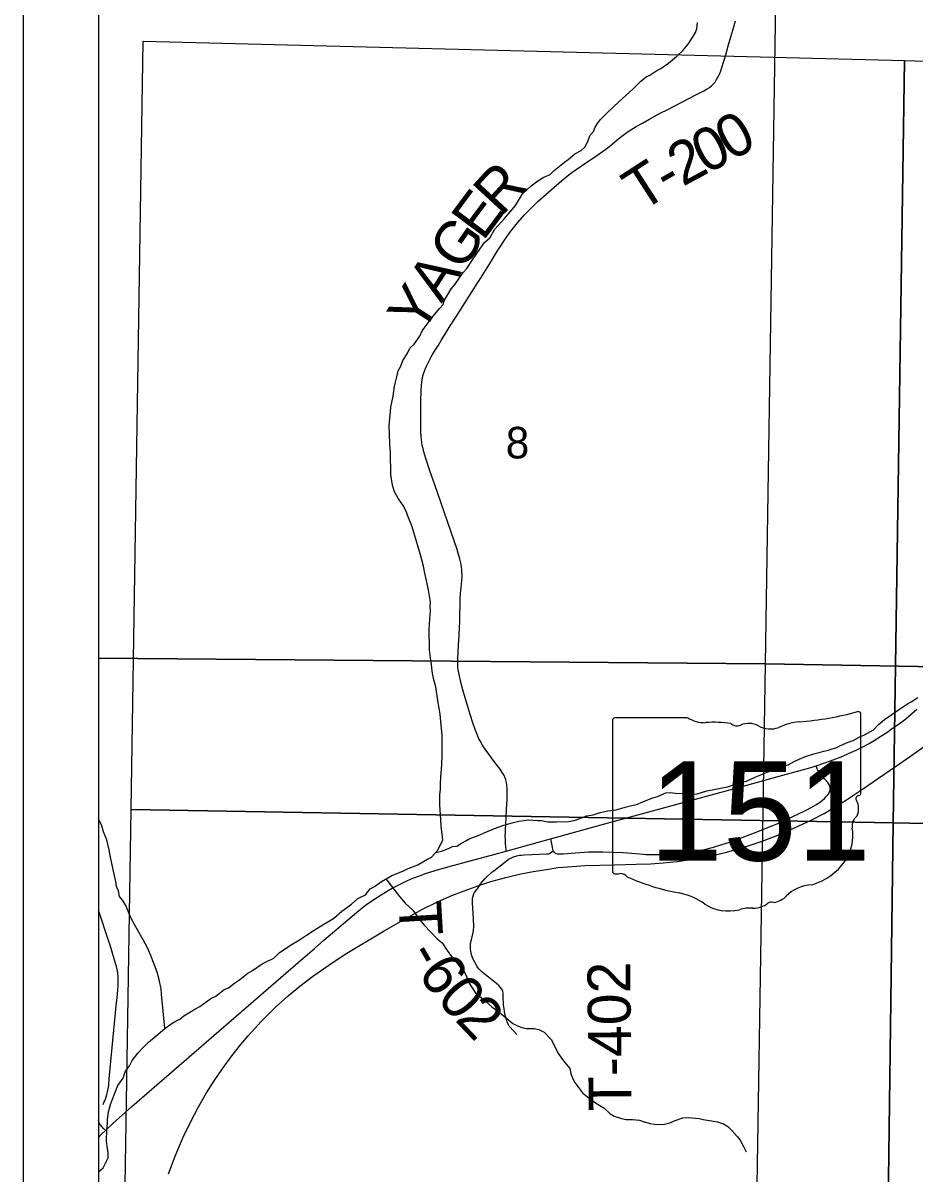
# Model space of a CAD drawing. Extents: x -19.9 to 41.9, y 0 to 32.3.
# Drawn here: x 2 to 3.184, y 15.201 to 16.729 of the extents above; entities that cross this region are included whole.
import ezdxf

# ---------------------------------------------------------------- set-up
doc = ezdxf.new("R2010")
doc.units = 0
for name, color, linetype in [('GM_X_Corporation', 7, 'Continuous'), ('GM_X_Minor_River', 7, 'Continuous'), ('GM_X_Rail_Line', 7, 'Continuous'), ('GM_X_Section', 7, 'Continuous'), ('GM_X_Section_Text', 7, 'Continuous'), ('GM_X_State_Location', 7, 'Continuous'), ('GM_X_State_Route', 7, 'Continuous'), ('GM_X_State_Shield', 7, 'Continuous'), ('GM_X_Township_Road', 7, 'Continuous'), ('GM_X_Township_Road_Text', 7, 'Continuous'), ('SH_Data', 7, 'Continuous')]:
    doc.layers.add(name, color=color, linetype=linetype)

msp = doc.modelspace()

# ---------------------------------------------------------------- linework, layer by layer
at = {"layer": 'GM_X_Corporation'}
for points in [[(2.1, 17.918), (2.1, 14.1), (8.9, 14.1), (8.9, 17.8974), (7.9072, 17.9171), (7.5529, 17.9242), (7.3858, 17.9277), (6.9468, 17.937), (6.7, 17.9422), (6.3069, 17.9505), (6.2497, 17.9517), (6.2397, 17.9517), (5.9048, 17.9534), (5.761, 17.9543), (5.4954, 17.9559), (5.0257, 17.9637), (5.0192, 17.8403), (4.9169, 17.8392), (4.2613, 17.8672), (3.984, 17.879), (3.7505, 17.884), (2.973, 17.9007), (2.4715, 17.9106)], [(2.1, 16.9124), (2.1, 15.8858), (2.9854, 15.8784), (3.0015, 16.8981)], [(3.0015, 16.8981), (4.0122, 16.8721), (3.9969, 15.8607), (2.9854, 15.8784)], [(2.1, 15.8858), (2.1, 14.8643), (2.9693, 14.8541), (2.9854, 15.8784)], [(2.9854, 15.8784), (3.9969, 15.8607), (3.9837, 14.8466), (2.9693, 14.8541)]]:
    msp.add_lwpolyline(points, close=True, dxfattribs=at)
msp.add_lwpolyline([(2.1, 17.918), (2.1, 14.1), (7.8246, 14.1), (7.8518, 15.3043), (7.854, 15.4058), (7.8702, 16.1679), (7.8776, 16.5173), (7.9012, 17.4524), (7.9072, 17.9171)], dxfattribs=at)
at = {"layer": 'GM_X_Minor_River'}
for points in [[(2.5315, 16.0077), (2.5295, 16.0161), (2.5275, 16.0229), (2.5239, 16.035), (2.5159, 16.0615), (2.5112, 16.0732), (2.5081, 16.0816), (2.5046, 16.0884), (2.4984, 16.097), (2.4933, 16.1065), (2.4905, 16.1152), (2.4881, 16.1296), (2.4876, 16.1582), (2.4871, 16.1699), (2.4865, 16.1833), (2.486, 16.1947), (2.488, 16.213), (2.4883, 16.2187), (2.4911, 16.2336), (2.4932, 16.2465), (2.4964, 16.2592), (2.4978, 16.2672), (2.5015, 16.2733), (2.504, 16.2806), (2.51, 16.2894), (2.5133, 16.2971), (2.5192, 16.3025), (2.5267, 16.3129), (2.53, 16.3202), (2.5337, 16.3252), (2.5444, 16.3395), (2.553, 16.3499), (2.5575, 16.3549), (2.5589, 16.3598), (2.5685, 16.376), (2.5737, 16.3822), (2.5841, 16.3975), (2.589, 16.4026), (2.5967, 16.4145), (2.6064, 16.4283), (2.6127, 16.4372), (2.6198, 16.4434), (2.6261, 16.4549), (2.6309, 16.4599), (2.6391, 16.4692), (2.6466, 16.4781), (2.6536, 16.4862), (2.6632, 16.5019), (2.6745, 16.5124), (2.6834, 16.519), (2.6913, 16.524), (2.6996, 16.5276), (2.7056, 16.5334), (2.7187, 16.5439), (2.7235, 16.5474), (2.7325, 16.5548), (2.7408, 16.5595), (2.7456, 16.5637), (2.7493, 16.5706), (2.753, 16.5798), (2.7571, 16.5848), (2.7593, 16.5902), (2.7626, 16.5952), (2.7663, 16.6006), (2.7756, 16.6099), (2.7913, 16.6242), (2.8096, 16.6408), (2.8201, 16.6513), (2.8272, 16.6571), (2.8321, 16.6595), (2.8411, 16.6653), (2.8464, 16.668), (2.8569, 16.6754), (2.8677, 16.6844), (2.8763, 16.6925), (2.883, 16.7006), (2.8878, 16.7079), (2.8923, 16.7152), (2.8944, 16.7209), (2.8951, 16.7293)], [(2.1, 15.2041), (2.1066, 15.2095), (2.1103, 15.2175), (2.1132, 15.2229), (2.1131, 15.2294), (2.1123, 15.2351), (2.111, 15.2449), (2.1111, 15.2598), (2.1122, 15.2686), (2.1121, 15.2735), (2.1134, 15.2838), (2.116, 15.2937), (2.1189, 15.3006), (2.1218, 15.3087), (2.1258, 15.3186), (2.1329, 15.3286), (2.1361, 15.3378), (2.1413, 15.3451), (2.145, 15.352), (2.1524, 15.3617), (2.1603, 15.3702), (2.1666, 15.3763), (2.1767, 15.3849), (2.1883, 15.3946), (2.1966, 15.4008), (2.2018, 15.4039), (2.2082, 15.4067), (2.2134, 15.4113), (2.2281, 15.4199), (2.2348, 15.4235), (2.2494, 15.4343), (2.2558, 15.4375), (2.2671, 15.446), (2.2727, 15.4484), (2.2806, 15.4546), (2.2862, 15.4581), (2.2982, 15.4678), (2.3046, 15.4713), (2.3173, 15.4803), (2.3226, 15.483), (2.3331, 15.4878), (2.3406, 15.4951), (2.3454, 15.4982), (2.3552, 15.5052), (2.3668, 15.5123), (2.3762, 15.5181), (2.3863, 15.5251), (2.3991, 15.5329), (2.4122, 15.5404), (2.4234, 15.5501), (2.4358, 15.5594), (2.4444, 15.5671), (2.4545, 15.5718), (2.4609, 15.5796), (2.4665, 15.5827), (2.4759, 15.5897), (2.4894, 15.5975), (2.4977, 15.6007), (2.5052, 15.6038), (2.5112, 15.6066), (2.524, 15.6114), (2.5315, 15.616), (2.5368, 15.6192), (2.5424, 15.6219), (2.5506, 15.6312), (2.5572, 15.6446), (2.5551, 15.6628), (2.5546, 15.6712), (2.5531, 15.691), (2.5531, 15.6963), (2.5533, 15.7047), (2.554, 15.7115), (2.5542, 15.7199), (2.5552, 15.7336), (2.5558, 15.7443), (2.5563, 15.758), (2.5565, 15.7721), (2.5563, 15.7839), (2.555, 15.7968), (2.5537, 15.8113), (2.5524, 15.8196), (2.5512, 15.8264), (2.5478, 15.8477), (2.5454, 15.8572), (2.5438, 15.8636), (2.543, 15.8686), (2.5421, 15.8777), (2.5413, 15.8826), (2.5395, 15.8967), (2.5391, 15.9245), (2.5394, 15.9302), (2.5401, 15.9378), (2.5404, 15.9435), (2.5407, 15.9488), (2.5406, 15.9542), (2.5409, 15.9603), (2.538, 15.9762), (2.5355, 15.9887), (2.5335, 15.9986), (2.5315, 16.0077)], [(2.5478, 15.628), (2.5556, 15.6297), (2.5646, 15.6333), (2.5699, 15.6357), (2.5759, 15.6365), (2.5808, 15.6393), (2.5868, 15.6432), (2.592, 15.6459), (2.6041, 15.6507), (2.6143, 15.655), (2.6259, 15.6597), (2.6383, 15.6641), (2.6493, 15.6673), (2.658, 15.6697), (2.6648, 15.6702), (2.6708, 15.6711), (2.6833, 15.6705), (2.6882, 15.6702), (2.6966, 15.6688), (2.7083, 15.6686), (2.7242, 15.6689), (2.7314, 15.6705), (2.7378, 15.6725), (2.7484, 15.6765), (2.7567, 15.6781), (2.7661, 15.6809), (2.7763, 15.6834), (2.7872, 15.6847), (2.7993, 15.6879), (2.8065, 15.6899), (2.8155, 15.692), (2.8215, 15.6947), (2.8362, 15.7007), (2.8423, 15.7023), (2.8532, 15.707), (2.8592, 15.7075), (2.866, 15.7068), (2.8748, 15.7062), (2.882, 15.7055), (2.8895, 15.7053), (2.8948, 15.7057), (2.9005, 15.7077), (2.9076, 15.7097), (2.919, 15.7118), (2.9303, 15.7143), (2.9352, 15.7151), (2.9416, 15.7171), (2.9548, 15.7215), (2.9605, 15.7227), (2.9729, 15.7283), (2.9793, 15.731), (2.9921, 15.7362), (3.0041, 15.7413), (3.0158, 15.7441), (3.0237, 15.7488), (3.0301, 15.7516), (3.0387, 15.7555), (3.0497, 15.7587), (3.0568, 15.7608), (3.0629, 15.7624), (3.0693, 15.7636), (3.0742, 15.7656), (3.0791, 15.7668), (3.0843, 15.7696), (3.0953, 15.7743), (3.102, 15.7767), (3.1099, 15.781), (3.1171, 15.7841), (3.1291, 15.7908), (3.1354, 15.7977), (3.1437, 15.8043), (3.153, 15.811), (3.162, 15.8172), (3.174, 15.825), (3.1789, 15.8277), (3.1879, 15.8336)], [(2.1884, 15.3947), (2.1839, 15.4398), (2.1834, 15.447), (2.1805, 15.4614), (2.1781, 15.4694), (2.1734, 15.4819), (2.1703, 15.4898), (2.1656, 15.5008), (2.1593, 15.5121), (2.1519, 15.5253), (2.1442, 15.5397), (2.1359, 15.5586), (2.1321, 15.5646), (2.1282, 15.5695), (2.1266, 15.5771), (2.1242, 15.5828), (2.123, 15.5896), (2.1193, 15.607), (2.1157, 15.6241), (2.1144, 15.6317), (2.1112, 15.6446), (2.1069, 15.6556), (2.1045, 15.6635), (2.1, 15.6727)], [(2.4816, 15.593), (2.4996, 15.5695), (2.5073, 15.5609), (2.5173, 15.5515), (2.525, 15.541), (2.5324, 15.5316), (2.5408, 15.5225), (2.5497, 15.5136), (2.5562, 15.5083), (2.5628, 15.4981), (2.5686, 15.4899), (2.5751, 15.4831), (2.5798, 15.4763), (2.5851, 15.4707), (2.5883, 15.4647), (2.5914, 15.456), (2.5961, 15.4484), (2.6003, 15.442), (2.6091, 15.4345), (2.6149, 15.4297), (2.6222, 15.4233), (2.6287, 15.4185), (2.6348, 15.414), (2.6417, 15.408), (2.6501, 15.4009), (2.6562, 15.398), (2.6627, 15.3958), (2.6677, 15.3943), (2.6786, 15.3945), (2.6847, 15.3931), (2.6916, 15.3897), (2.7016, 15.3792), (2.7098, 15.3622), (2.7156, 15.3536), (2.721, 15.3472), (2.7256, 15.3412), (2.7272, 15.3347), (2.7292, 15.3287), (2.7323, 15.3226), (2.7373, 15.3162), (2.7427, 15.3091), (2.7492, 15.3039), (2.76, 15.296), (2.7714, 15.2886), (2.7787, 15.2818), (2.7845, 15.2781), (2.7944, 15.2749), (2.8008, 15.2738), (2.8088, 15.2736), (2.8182, 15.2729), (2.8243, 15.2707), (2.8323, 15.2686), (2.8384, 15.2675), (2.8433, 15.2669), (2.8516, 15.2674), (2.8584, 15.2694), (2.8656, 15.2725), (2.8757, 15.2757), (2.8833, 15.2762), (2.8973, 15.2749), (2.9027, 15.2739), (2.911, 15.2725), (2.9216, 15.2707), (2.93, 15.2678), (2.9357, 15.2645), (2.9415, 15.2585), (2.9477, 15.2513), (2.9519, 15.2461), (2.9562, 15.2378), (2.96, 15.2308)]]:
    msp.add_lwpolyline(points, dxfattribs=at)
at = {"layer": 'GM_X_Rail_Line'}
msp.add_lwpolyline([(2.1933, 15.2014), (2.2021, 15.2252), (2.2126, 15.2504), (2.2222, 15.2702), (2.2329, 15.2906), (2.2437, 15.3092), (2.2536, 15.3249), (2.2643, 15.3405), (2.2773, 15.3582), (2.2886, 15.3726), (2.2989, 15.3846), (2.3162, 15.4037), (2.3348, 15.4221), (2.3521, 15.4378), (2.3676, 15.4506), (2.3861, 15.4648), (2.4058, 15.4786), (2.4278, 15.493), (2.4794, 15.5239), (2.508, 15.5405), (2.5302, 15.5526), (2.5503, 15.5626), (2.5693, 15.5707), (2.5854, 15.5771), (2.6049, 15.5843), (2.621, 15.5893), (2.641, 15.5948), (2.6607, 15.5995), (2.6771, 15.6029), (2.6947, 15.6056), (2.7105, 15.6079), (2.7288, 15.6096), (2.7462, 15.6108), (2.7851, 15.6117), (2.8138, 15.6124), (2.833, 15.6131), (2.8499, 15.6143), (2.8681, 15.6162), (2.8835, 15.6183), (2.895, 15.6202), (2.9084, 15.6228), (2.9209, 15.6255), (2.9339, 15.6286), (2.9475, 15.6322), (2.9626, 15.6367), (2.9809, 15.6429), (2.9973, 15.6492), (3.0125, 15.6554), (3.029, 15.6627), (3.0472, 15.6713), (3.0634, 15.6799), (3.0782, 15.6887), (3.093, 15.698), (3.1145, 15.712), (3.1427, 15.7315), (3.1676, 15.7489), (3.2214, 15.7865)], dxfattribs=at)
at = {"layer": 'GM_X_Section'}
for points in [[(2.1595, 16.7046), (3.1702, 16.6786), (3.155, 15.6672), (2.1434, 15.6849)], [(4.1739, 16.6474), (4.1607, 15.7345), (4.1589, 15.6469), (3.155, 15.6672), (3.1702, 16.6786)], [(2.1434, 15.6849), (3.155, 15.6672), (3.1417, 14.6532), (2.1273, 14.6606)], [(3.155, 15.6672), (4.1589, 15.6469), (4.1452, 14.714), (4.1443, 14.6461), (3.1417, 14.6532)]]:
    msp.add_lwpolyline(points, close=True, dxfattribs=at)
at = {"layer": 'GM_X_State_Route'}
msp.add_lwpolyline([(2.1, 15.25), (2.1036, 15.2536), (2.1094, 15.2593), (2.1191, 15.2685), (2.1445, 15.2909), (2.1712, 15.3138), (2.3652, 15.4819), (2.3869, 15.5007), (2.3995, 15.5117), (2.4426, 15.5485), (2.4547, 15.5579), (2.4618, 15.5631), (2.4719, 15.5698), (2.4746, 15.5715), (2.4847, 15.5776), (2.4901, 15.5805), (2.5023, 15.5867), (2.5093, 15.5904), (2.5176, 15.5938), (2.5262, 15.5972), (2.5355, 15.6004), (2.5514, 15.6053), (2.5657, 15.6096), (2.6249, 15.6253), (2.6415, 15.6297), (2.6823, 15.6411), (2.7002, 15.6459), (2.7703, 15.6654), (2.9529, 15.715), (3.0035, 15.7291), (3.0393, 15.7391), (3.0486, 15.7417), (3.0527, 15.7428), (3.0643, 15.7468), (3.0716, 15.7494), (3.079, 15.7522), (3.0881, 15.7558), (3.0958, 15.7592), (3.1058, 15.7637), (3.1149, 15.7683), (3.123, 15.7727), (3.1298, 15.7766), (3.1388, 15.7823), (3.1464, 15.7871), (3.1524, 15.7914), (3.1645, 15.8), (3.1717, 15.8055), (3.1862, 15.8182)], dxfattribs=at)
at = {"layer": 'GM_X_State_Shield'}
for p, q in [((2.8822, 15.8066), (2.7857, 15.8066)), ((3.112, 15.7069), (3.112, 15.8116)), ((2.7824, 15.8032), (2.7824, 15.603)), ((3.112, 15.7069), (3.112, 15.7069))]:
    msp.add_line(p, q, dxfattribs=at)
for centre, major_axis, start_param, end_param in [((2.7862, 15.8036), (0.00382, 0), 1.712693, 3.28349), ((2.9052, 15.8298), (0.037, 0), 4.042523, 4.731795), ((2.9946, 16.0794), (0.3495, 0), 4.814394, 5.042369), ((3.1084, 15.812), (0.00367, 0), 6.141152, 7.989035), ((2.9175, 15.6943), (0.133, 0), 1.404758, 1.657858), ((2.9477, 15.8046), (0.0107, 0), 3.836095, 5.185415), ((2.9633, 15.7815), (0.0222, 0), 0.950623, 2.079405), ((2.992, 15.8132), (0.0267, 0), 4.081561, 5.145723), ((3.0392, 15.7455), (0.0703, 0), 1.699011, 2.107814), ((3.1112, 15.6992), (0.00568, 0), 1.883978, 3.671073), ((3.1081, 15.7065), (0.00393, 0), 5.05454, 6.418171), ((3.0751, 15.686), (0.0341, 0), 5.934695, 6.695948), ((3.1252, 15.6631), (0.0248, 0), 2.387724, 3.262537), ((3.0142, 15.6498), (0.0874, 0), 5.101752, 6.440018), ((2.7863, 15.6026), (0.00385, 0), 3.00124, 4.508301), ((2.7868, 15.6231), (0.0294, 0), 4.665946, 4.897461), ((2.7929, 15.5915), (0.0106, 0), 0.519207, 1.627899), ((2.9267, 15.7713), (0.2524, 0), 4.195997, 4.488961), ((3.0511, 15.5469), (0.0479, 0), 1.647645, 2.488434), ((2.8514, 15.5131), (0.079, 0), 0.823519, 1.323587), ((2.9936, 15.5561), (0.00752, 0), 1.147584, 2.315152), ((2.9904, 15.5836), (0.0282, 0), 4.937069, 5.64225), ((2.9368, 15.5905), (0.0501, 0), 4.026481, 4.996735), ((2.9658, 15.5213), (0.0412, 0), 1.495662, 1.94098), ((2.9695, 15.5755), (0.0267, 0), 4.691044, 5.507374)]:
    msp.add_ellipse(centre, major_axis=major_axis, ratio=0.8, start_param=start_param, end_param=end_param, dxfattribs=at)
at = {"layer": 'GM_X_Township_Road'}
for points in [[(2.6415, 15.6297), (2.6413, 15.6317), (2.6409, 15.6361), (2.6405, 15.6394), (2.6404, 15.6418), (2.6403, 15.6456), (2.6402, 15.6494), (2.6403, 15.6541), (2.6405, 15.6585), (2.6411, 15.6741), (2.6417, 15.6844), (2.6422, 15.6919), (2.6425, 15.6979), (2.6428, 15.7039), (2.6425, 15.7129), (2.6422, 15.7175), (2.6417, 15.7208), (2.6407, 15.7245), (2.6395, 15.7277), (2.638, 15.7308), (2.6362, 15.7339), (2.6332, 15.7385), (2.6255, 15.7488), (2.6112, 15.7683), (2.6099, 15.7702), (2.6066, 15.776), (2.6051, 15.7789), (2.6026, 15.7847), (2.6002, 15.7911), (2.5972, 15.8), (2.594, 15.8098), (2.5869, 15.8332), (2.5838, 15.844), (2.5816, 15.8523), (2.5784, 15.8664), (2.5777, 15.8704), (2.5773, 15.8734), (2.5772, 15.8762), (2.5772, 15.885), (2.5777, 15.894), (2.5782, 15.9036), (2.5789, 15.9165), (2.5794, 15.9264), (2.5797, 15.933), (2.58, 15.9446), (2.5802, 15.9541), (2.5804, 15.9639), (2.5807, 15.9717), (2.5815, 15.9789), (2.5822, 15.9844), (2.5826, 15.9888), (2.583, 15.9941), (2.5826, 16.0025), (2.582, 16.0072), (2.5811, 16.0121), (2.5799, 16.0174), (2.5781, 16.0233), (2.5761, 16.03), (2.5466, 16.1157), (2.5401, 16.1343), (2.5346, 16.1509), (2.5321, 16.1597), (2.531, 16.1641), (2.53, 16.1678), (2.5292, 16.1722), (2.5289, 16.176), (2.5285, 16.1804), (2.5282, 16.1854), (2.528, 16.193), (2.5281, 16.2258), (2.5285, 16.2411), (2.5289, 16.247), (2.5295, 16.2524), (2.5301, 16.2573), (2.5309, 16.2605), (2.532, 16.2642), (2.5352, 16.2722), (2.5374, 16.2768), (2.5399, 16.2819), (2.5419, 16.2855), (2.5436, 16.2885), (2.5471, 16.2944), (2.5514, 16.3013), (2.5552, 16.3075), (2.5607, 16.3165), (2.567, 16.3269), (2.5726, 16.3356), (2.5752, 16.3396), (2.6039, 16.3844), (2.6074, 16.3897), (2.6204, 16.4106), (2.6304, 16.4272), (2.6333, 16.4317), (2.6381, 16.4391), (2.6431, 16.4462), (2.6476, 16.4524), (2.6544, 16.4611), (2.6564, 16.4634), (2.6662, 16.4743), (2.6709, 16.4792), (2.6838, 16.492), (2.6872, 16.4952), (2.7149, 16.519), (2.7244, 16.527), (2.7286, 16.5301), (2.7343, 16.5342), (2.7413, 16.5391), (2.7603, 16.552), (2.7736, 16.561), (2.7787, 16.5651), (2.7888, 16.5736), (2.7948, 16.5783), (2.8033, 16.5845), (2.8069, 16.5868), (2.814, 16.5912), (2.8222, 16.5957), (2.8305, 16.6004), (2.8457, 16.6087), (2.856, 16.6139), (2.894, 16.6336), (2.9035, 16.6385), (2.9083, 16.6413), (2.9112, 16.6431), (2.9142, 16.6455), (2.9161, 16.6474), (2.9185, 16.6502), (2.9206, 16.6534), (2.9229, 16.6572), (2.925, 16.6615), (2.9264, 16.6651), (2.9277, 16.6694), (2.9328, 16.6865), (2.936, 16.6981), (2.9395, 16.7104), (2.9435, 16.7236), (2.9459, 16.7314)], [(2.7002, 15.6459), (2.7006, 15.6441), (2.7012, 15.6418), (2.7025, 15.6349), (2.7028, 15.6325), (2.7034, 15.6307), (2.7037, 15.63), (2.7042, 15.6291), (2.705, 15.6281), (2.7059, 15.6274), (2.7067, 15.627), (2.709, 15.6262), (2.71, 15.6261), (2.7153, 15.626), (2.7176, 15.6261), (2.7328, 15.6274), (2.7451, 15.6284), (2.7506, 15.6287), (2.7547, 15.6288), (2.7695, 15.6289), (2.7964, 15.6278), (2.8027, 15.6273), (2.8236, 15.6256), (2.8267, 15.6254), (2.8375, 15.6252), (2.8504, 15.6254), (2.857, 15.626), (2.8624, 15.6264), (2.8697, 15.6271), (2.8762, 15.6276), (2.881, 15.6282), (2.8876, 15.6291), (2.8927, 15.6299), (2.8978, 15.6306), (2.9023, 15.6315), (2.9081, 15.6328), (2.9163, 15.6349), (2.9193, 15.6358), (2.939, 15.6419), (2.9418, 15.6428), (2.965, 15.6519), (2.9951, 15.6636), (2.9998, 15.6655), (3.0041, 15.6675), (3.0378, 15.6834), (3.0405, 15.6847), (3.0461, 15.6878), (3.0524, 15.6913), (3.0535, 15.6919), (3.0584, 15.695), (3.0612, 15.6972), (3.0638, 15.6996), (3.0662, 15.7022), (3.0676, 15.7035), (3.0688, 15.7051), (3.0699, 15.707), (3.0709, 15.7093), (3.0713, 15.711), (3.0715, 15.7126), (3.0713, 15.7146), (3.071, 15.7157), (3.0708, 15.7165), (3.0704, 15.7175), (3.0693, 15.7195), (3.0682, 15.7209), (3.064, 15.7257), (3.0607, 15.7293), (3.0566, 15.7346), (3.0557, 15.736), (3.055, 15.7373), (3.0542, 15.7389), (3.0527, 15.7428)], [(2.6556, 15.3867), (2.6463, 15.3968), (2.6455, 15.3976), (2.6446, 15.3993), (2.6427, 15.4035), (2.642, 15.4052), (2.64, 15.412), (2.6396, 15.4139), (2.638, 15.4238), (2.6378, 15.4256), (2.6374, 15.4377), (2.6372, 15.4414), (2.6368, 15.4438), (2.6363, 15.4451), (2.6355, 15.4465), (2.6316, 15.4515), (2.6307, 15.4524), (2.6117, 15.4674), (2.6096, 15.4691), (2.6063, 15.4723), (2.6055, 15.4731), (2.603, 15.4764), (2.6018, 15.4783), (2.5982, 15.4847), (2.5975, 15.4864), (2.5959, 15.4909), (2.595, 15.4947), (2.594, 15.4998), (2.5938, 15.5016), (2.5941, 15.5073), (2.5942, 15.5085), (2.5962, 15.5159), (2.5977, 15.5219), (2.598, 15.5242), (2.5983, 15.5304), (2.5973, 15.5483), (2.5966, 15.5604), (2.5965, 15.5629), (2.5967, 15.5674), (2.597, 15.5688), (2.5979, 15.572), (2.5982, 15.5729), (2.5994, 15.5748), (2.6022, 15.5787), (2.6031, 15.5798), (2.6066, 15.5854), (2.6073, 15.5864), (2.613, 15.5929), (2.6141, 15.5942), (2.6228, 15.6022), (2.6248, 15.6038), (2.6395, 15.6153), (2.6439, 15.6185), (2.6453, 15.6194), (2.6501, 15.6218), (2.6509, 15.6222), (2.6556, 15.6236), (2.6591, 15.6243), (2.6618, 15.6246), (2.6652, 15.6247), (2.6954, 15.6262), (2.6973, 15.6264), (2.6987, 15.6268), (2.7003, 15.6276), (2.7037, 15.63)], [(2.1062, 15.2938), (2.1075, 15.2961), (2.1085, 15.2983), (2.1099, 15.302), (2.1114, 15.3069), (2.1123, 15.3106), (2.1133, 15.3167), (2.1137, 15.3196), (2.1145, 15.3278), (2.1184, 15.3693), (2.1238, 15.4245), (2.1249, 15.4357), (2.1258, 15.4453), (2.1263, 15.4524), (2.1263, 15.4628), (2.1258, 15.4678), (2.1254, 15.4708), (2.124, 15.4769), (2.1234, 15.4795), (2.1156, 15.5051), (2.1136, 15.511), (2.1, 15.5513)], [(2.1094, 15.2593), (2.107, 15.2619), (2.1044, 15.2647), (2.103, 15.2665), (2.1017, 15.2686), (2.1008, 15.2705), (2.1001, 15.2725), (2.1, 15.2731)]]:
    msp.add_lwpolyline(points, dxfattribs=at)
at = {"layer": 'SH_Data'}
for p, q in [((2, 21), (2, 14)), ((2.1, 20.9), (2.1, 14.1))]:
    msp.add_line(p, q, dxfattribs=at)

# ---------------------------------------------------------------- texts
at = {"layer": 'GM_X_Section_Text'}
msp.add_text('8', height=0.0419, rotation=0, dxfattribs=at).set_placement((2.6408, 16.1508))
at = {"layer": 'GM_X_State_Location'}
for s in ['s', 'r']:
    msp.add_text(s, height=0.000189, dxfattribs=at).set_placement((2.9435, 15.6898))
msp.add_text('151', height=0.000189, rotation=0, dxfattribs=at).set_placement((2.8767, 15.676))
at = {"layer": 'GM_X_State_Shield'}
msp.add_text('151', height=0.13184, dxfattribs=at).set_placement((2.831, 15.6172))
at = {"layer": 'GM_X_Township_Road_Text'}
for s, height, rotation, p in [('0', 0.0568, 29.7488, (2.94, 16.5447)), ('0', 0.0568, 26.8688, (2.9061, 16.5274)), ('2', 0.0568, 28.3957, (2.8756, 16.511)), ('R', 0.0568, 47.3603, (2.6349, 16.4708)), ('T', 0.0568, 32.8806, (2.8207, 16.4769)), ('-', 0.0568, 29.8833, (2.8558, 16.4996)), ('E', 0.0568, 53.3247, (2.6105, 16.438)), ('G', 0.0568, 55.2434, (2.5823, 16.3973)), ('A', 0.0568, 57.2076, (2.5555, 16.3557)), ('Y', 0.0568, 57.437, (2.5287, 16.3136)), ('T', 0.0568, 273.4026, (2.4981, 15.5623)), ('-', 0.0568, 299.7705, (2.5087, 15.4928)), ('6', 0.0568, 304.4085, (2.5229, 15.4683)), ('T-402', 0.05682, 90.5614, (2.8078, 15.285)), ('0', 0.0568, 311.8339, (2.5477, 15.4331)), ('2', 0.0568, 313.5001, (2.5722, 15.4057))]:
    msp.add_text(s, height=height, rotation=rotation, dxfattribs=at).set_placement(p)

doc.saveas('drawing.dxf')
